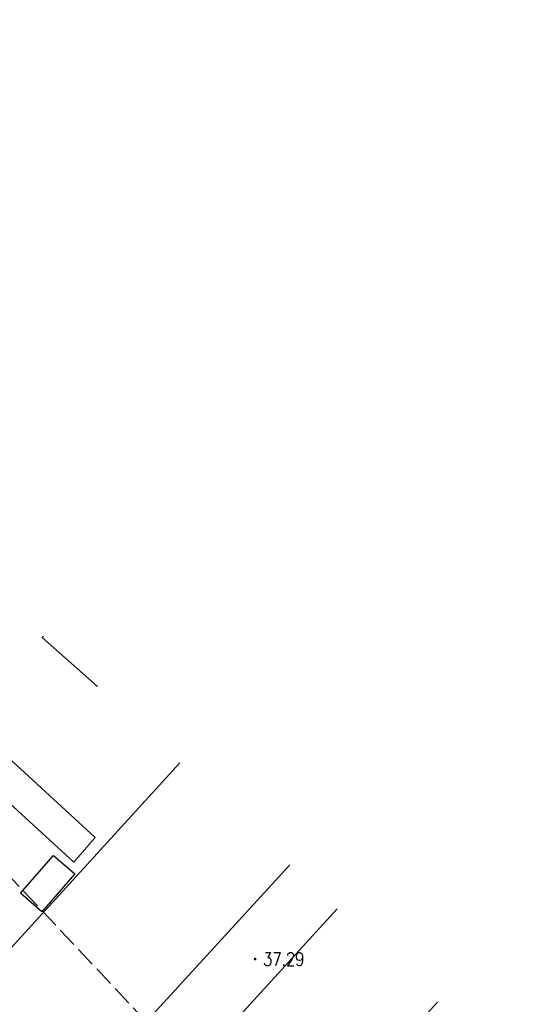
# Model space of a CAD drawing. Extents: x 39508475 to 39522402, y 3783947 to 3795549.
# Tile 279 of 323: x 39520320 to 39520394, y 3789315 to 3789462. Entities that reach past the tile are written whole.
import ezdxf
from ezdxf.enums import TextEntityAlignment as Align

# ---------------------------------------------------------------- set-up
doc = ezdxf.new("R2010")
doc.units = 0
doc.linetypes.add('X0', pattern=[4, 3, -1])
doc.layers.get('0').update_dxf_attribs({"linetype": 'CONTINUOUS'})
for name, color, linetype in [('DMTZ', 3, 'CONTINUOUS'), ('GCD', 1, 'CONTINUOUS'), ('JMD', 6, 'CONTINUOUS')]:
    doc.layers.add(name, color=color, linetype=linetype)
doc.styles.add('HZ', font='rs', dxfattribs={"width": 0.8, "bigfont": 'hztxt'})

# ---------------------------------------------------------------- blocks, each defined once
blk = doc.blocks.new('gc200')
at = {"const_width": 0.2}
blk.add_lwpolyline([(-0.1, 0, 1), (0.1, 0, 1)], format="xyb", close=True, dxfattribs=at)

msp = doc.modelspace()

# ---------------------------------------------------------------- linework, layer by layer
at = {"layer": 'DMTZ', "color": 1, "linetype": 'X0', "flags": 128}
msp.add_lwpolyline([(39520393.98782, 3789254.51448), (39520391.01477, 3789258.65757), (39520360.75699, 3789288.95148), (39520341.71383, 3789308.86636), (39520321.12165, 3789330.81306), (39520305.16262, 3789347.34306), (39520233.61672, 3789422.72605), (39520192.86909, 3789462.40356)], dxfattribs=at)
at = {"layer": 'JMD', "linetype": 'Continuous', "lineweight": 0}
for points in [[(39520331.19876, 3789362.52538), (39520322.8968, 3789369.84609), (39520323.08224, 3789370.05641)], [(39520316.4308, 3789353.06509), (39520330.85364, 3789339.87783), (39520327.64764, 3789336.17483), (39520313.2248, 3789349.36209), (39520316.4308, 3789353.06509)], [(39520360.02354, 3789335.77988), (39520326.44024, 3789299.11848), (39520309.8868, 3789314.28209), (39520343.53306, 3789351.08082)], [(39520382.16761, 3789315.23318), (39520340.57582, 3789269.727), (39520325.4288, 3789283.57109), (39520367.12459, 3789329.19106)]]:
    msp.add_lwpolyline(points, dxfattribs=at)
at = {"layer": 'JMD', "linetype": 'Continuous', "flags": 128}
msp.add_lwpolyline([(39520319.63008, 3789331.53476), (39520324.59599, 3789337.19303), (39520327.80487, 3789334.41934), (39520322.83895, 3789328.76107)], close=True, dxfattribs=at)

# ---------------------------------------------------------------- block references
at = {"layer": 'GCD', "linetype": 'Continuous'}
ref = msp.add_blockref('gc200', (39520354.8325, 3789321.674, 37.29), dxfattribs=at)
ref.add_attrib('height', '37.29', dxfattribs={"linetype": 'Continuous', "height": 2, "style": 'HZ', "width": 0.8}).set_placement((39520356.0325, 3789321.674, 37.29), align=Align.MIDDLE_LEFT)

doc.saveas('drawing.dxf')
